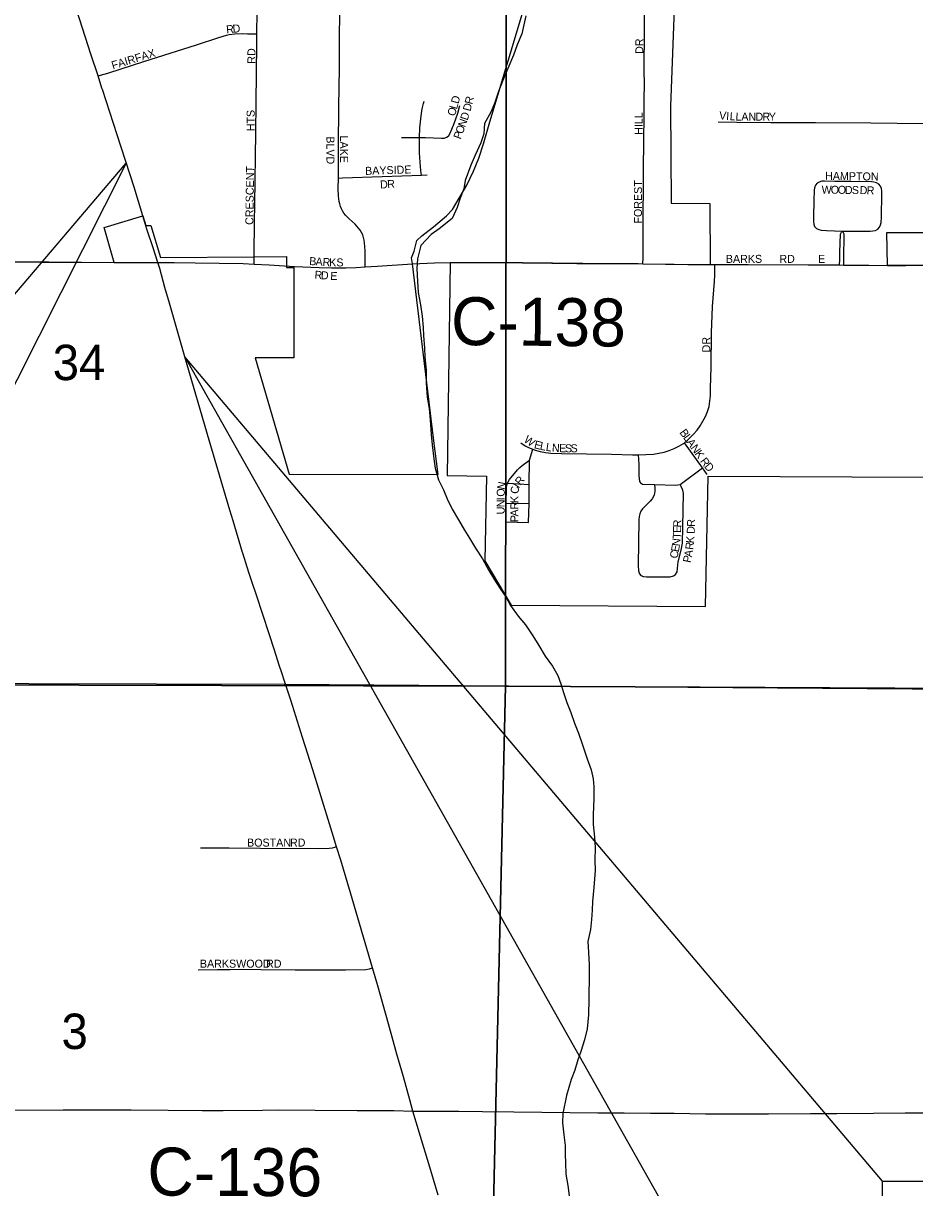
# Model space of a CAD drawing. Extents: x -97 to 34, y -21 to 22.
# Drawn here: x 6.024 to 7.079, y 16.869 to 18.248 of the extents above; entities that cross this region are included whole.
import ezdxf

# ---------------------------------------------------------------- set-up
doc = ezdxf.new("R2010")
doc.units = 0
for name, color, linetype in [('GM_X_City_Street', 7, 'Continuous'), ('GM_X_City_Street_Text', 7, 'Continuous'), ('GM_X_Corporation', 7, 'Continuous'), ('GM_X_County_Road', 7, 'Continuous'), ('GM_X_County_Road_Text', 7, 'Continuous'), ('GM_X_Minor_River', 7, 'Continuous'), ('GM_X_Section', 7, 'Continuous'), ('GM_X_Section_Text', 7, 'Continuous'), ('GM_X_State_Location', 7, 'Continuous'), ('GM_X_State_Route', 7, 'Continuous'), ('GM_X_Township', 7, 'Continuous'), ('GM_X_Township_Subdivision', 7, 'Continuous'), ('GM_X_Township_Subdivision_Text', 7, 'Continuous'), ('SH_Text', 7, 'Continuous')]:
    doc.layers.add(name, color=color, linetype=linetype)

msp = doc.modelspace()

# ---------------------------------------------------------------- linework, layer by layer
at = {"layer": 'GM_X_City_Street'}
for points in [[(6.3002, 18.2352), (6.3003, 18.2612), (6.3007, 18.2944), (6.3008, 18.3183), (6.3008, 18.331), (6.3008, 18.3347)], [(6.3966, 18.0644), (6.3966, 18.073), (6.3967, 18.1016), (6.3971, 18.1491), (6.3979, 18.1944), (6.3981, 18.2275), (6.3983, 18.2625), (6.3993, 18.3275), (6.3992, 18.3344)], [(6.1121, 18.1853), (6.1193, 18.1874), (6.1238, 18.1888), (6.1395, 18.1939), (6.1662, 18.2024), (6.19, 18.2098), (6.2285, 18.2222), (6.2552, 18.2309), (6.2642, 18.2336), (6.2673, 18.2343), (6.274, 18.2352), (6.2829, 18.2354), (6.2892, 18.2353), (6.3002, 18.2352)], [(6.2968, 17.9626), (6.2969, 17.9659), (6.2971, 17.9764), (6.2974, 18.0106), (6.2982, 18.0602), (6.2985, 18.0914), (6.2989, 18.1166), (6.2994, 18.1549), (6.2997, 18.187), (6.3, 18.2247), (6.3002, 18.2352)], [(6.4928, 18.1124), (6.4932, 18.124), (6.4947, 18.1381), (6.4959, 18.1465), (6.4972, 18.1526), (6.4981, 18.1556)], [(6.4928, 18.1124), (6.4999, 18.1124), (6.5188, 18.1116), (6.5219, 18.1118), (6.5249, 18.1129), (6.5273, 18.1148), (6.5289, 18.1175), (6.5336, 18.1292), (6.5378, 18.1411), (6.5405, 18.1502)], [(6.8463, 18.1312), (6.8681, 18.1308), (6.9086, 18.1304), (6.9615, 18.1301), (7.0268, 18.1297), (7.058, 18.1296), (7.1046, 18.1291), (7.1268, 18.1292)], [(6.4715, 18.1123), (6.4841, 18.1125), (6.4928, 18.1124)], [(6.4948, 18.068), (6.4946, 18.0697), (6.4936, 18.0779), (6.4933, 18.0832), (6.4927, 18.0944), (6.4926, 18.1087), (6.4928, 18.1124)], [(6.4283, 17.9594), (6.4284, 17.9661), (6.4284, 17.9692), (6.4282, 17.9785), (6.4276, 17.9879), (6.4271, 17.991), (6.4264, 17.9941), (6.4254, 17.9971), (6.424, 18), (6.4224, 18.0028), (6.4205, 18.0053), (6.4163, 18.01), (6.4095, 18.0164), (6.4051, 18.0207), (6.4032, 18.023), (6.4016, 18.0255), (6.4003, 18.0281), (6.3991, 18.0309), (6.3983, 18.0338), (6.3977, 18.0368), (6.3968, 18.043), (6.3965, 18.052), (6.3966, 18.0644)], [(6.3966, 18.0644), (6.4015, 18.0646), (6.4484, 18.0663), (6.4948, 18.068)], [(6.4948, 18.068), (6.5018, 18.0682)], [(6.9931, 18.0018), (7.0107, 18.0017), (7.0262, 18.0017), (7.0293, 18.0019), (7.0323, 18.0026), (7.035, 18.004), (7.037, 18.0062), (7.0383, 18.009), (7.039, 18.012), (7.0393, 18.0182), (7.0398, 18.046), (7.0397, 18.0491), (7.0393, 18.0522), (7.0381, 18.055), (7.0361, 18.0573), (7.0335, 18.0588), (7.0305, 18.0596), (7.0274, 18.06), (7.0027, 18.0604), (6.9842, 18.0604), (6.9718, 18.0607), (6.9687, 18.0606), (6.9657, 18.0598), (6.9631, 18.0583), (6.9612, 18.0559), (6.9601, 18.0531), (6.9596, 18.05), (6.9592, 18.0377), (6.959, 18.0191), (6.9589, 18.0129), (6.9592, 18.0099), (6.9603, 18.007), (6.9624, 18.0048), (6.9651, 18.0034), (6.9681, 18.0028), (6.9743, 18.0025), (6.9931, 18.0018)], [(6.9898, 17.9616), (6.99, 17.9677), (6.9903, 17.9769), (6.9909, 17.998), (6.9912, 17.999), (6.9921, 18.0004), (6.9931, 18.0018)], [(6.9949, 17.9615), (6.995, 17.9688), (6.9951, 17.9981), (6.9947, 17.999), (6.9939, 18.0005), (6.9931, 18.0018)], [(6.8062, 17.7511), (6.8076, 17.7522), (6.81, 17.7543), (6.8171, 17.7612), (6.8213, 17.766), (6.8249, 17.7712), (6.8281, 17.7766), (6.831, 17.7821), (6.8335, 17.788), (6.8353, 17.794), (6.8364, 17.8003), (6.8369, 17.8066), (6.837, 17.8159), (6.8377, 17.8408), (6.8382, 17.8813), (6.8393, 17.9125), (6.8419, 17.942), (6.8422, 17.9498), (6.8422, 17.9591), (6.8422, 17.9622)], [(6.6126, 17.7511), (6.6178, 17.7476), (6.6207, 17.7461), (6.6235, 17.7448), (6.6268, 17.7436)], [(6.6229, 17.7307), (6.6268, 17.7436)], [(6.6268, 17.7436), (6.6295, 17.7426), (6.6355, 17.7409), (6.6417, 17.7395), (6.648, 17.7389), (6.6605, 17.7385), (6.7197, 17.7376), (6.7447, 17.7369), (6.7516, 17.737)], [(6.7516, 17.737), (6.7603, 17.7371), (6.7697, 17.7378), (6.7759, 17.7387), (6.7821, 17.74), (6.7881, 17.7419), (6.794, 17.7442), (6.7996, 17.747), (6.8051, 17.7503), (6.8062, 17.7511)], [(6.8276, 17.7215), (6.8062, 17.7511)], [(6.5968, 17.7032), (6.5991, 17.7076), (6.6087, 17.7192), (6.6113, 17.722), (6.614, 17.7244), (6.6201, 17.7287), (6.6229, 17.7307)], [(6.6226, 17.7017), (6.6229, 17.7307)], [(6.7516, 17.737), (6.7523, 17.726), (6.7522, 17.7123), (6.7531, 17.7055), (6.7542, 17.7036), (6.7566, 17.7021), (6.7708, 17.7016)], [(6.801, 17.7018), (6.8276, 17.7215)], [(6.833, 17.7137), (6.8276, 17.7215)], [(6.5951, 17.6795), (6.5954, 17.6977), (6.596, 17.7009), (6.5968, 17.7032)], [(6.5968, 17.7032), (6.6226, 17.7017)], [(6.6225, 17.6792), (6.6226, 17.7017)], [(6.7708, 17.7016), (6.771, 17.6973), (6.7712, 17.6937), (6.7702, 17.6891), (6.7679, 17.6847), (6.7657, 17.6821), (6.7566, 17.6728), (6.7547, 17.6702), (6.7534, 17.6672), (6.7526, 17.6637), (6.7522, 17.6598), (6.7513, 17.6058), (6.7518, 17.5997), (6.7528, 17.5962), (6.7546, 17.5941), (6.7577, 17.593), (6.7613, 17.5925), (6.7894, 17.5926), (6.7931, 17.5935), (6.7958, 17.5954), (6.7974, 17.5985), (6.7988, 17.6102), (6.8022, 17.6241), (6.8037, 17.6324), (6.805, 17.6913), (6.8043, 17.6951), (6.8022, 17.6993), (6.801, 17.7018)], [(6.7708, 17.7016), (6.7958, 17.7011), (6.801, 17.7018)], [(6.5948, 17.6575), (6.5951, 17.6795)], [(6.5951, 17.6795), (6.6225, 17.6792)], [(6.6216, 17.6569), (6.6225, 17.6792)], [(6.5948, 17.6575), (6.6216, 17.6569)]]:
    msp.add_lwpolyline(points, dxfattribs=at)
at = {"layer": 'GM_X_Corporation'}
for points in [[(6.799, 18.4012), (6.7897, 18.1494), (6.7905, 18.0349), (6.8364, 18.0343), (6.8366, 17.9613), (6.7572, 17.9627), (6.6144, 17.964), (6.5291, 17.9646), (6.5254, 17.7123), (6.5718, 17.7118), (6.5699, 17.6115), (6.6011, 17.5588), (6.831, 17.5575), (6.8341, 17.7116), (7.0896, 17.7104)], [(5.9585, 17.9655), (6.1312, 17.9647), (6.1195, 18.006), (6.1653, 18.0199), (6.1689, 18.0082), (6.1748, 18.0082), (6.1861, 17.9703), (6.2969, 17.9712), (6.3352, 17.9715), (6.335, 17.9587), (6.3437, 17.9585), (6.3437, 17.8517), (6.2982, 17.8518), (6.3384, 17.7141), (6.5147, 17.7136), (6.5092, 17.7566), (6.4843, 17.9631), (6.4833, 17.97), (6.4861, 17.978), (6.4896, 17.9905), (6.4952, 17.9962), (6.509, 18.0066), (6.5244, 18.0199), (6.5317, 18.0274), (6.5486, 18.0561), (6.5565, 18.0726), (6.563, 18.0879), (6.5684, 18.1049), (6.5759, 18.1309), (6.618, 18.2713)], [(7.0916, 17.9612), (7.0465, 17.961), (7.0457, 18.0001), (7.0912, 18.0001)]]:
    msp.add_lwpolyline(points, dxfattribs=at)
at = {"layer": 'GM_X_County_Road'}
for points in [[(5.9585, 17.9655), (5.9769, 17.9655), (6.0046, 17.9653), (6.054, 17.9652), (6.1312, 17.9647)], [(6.1312, 17.9647), (6.1635, 17.9647), (6.1704, 17.9646), (6.1805, 17.9645), (6.1831, 17.9645)], [(6.1831, 17.9645), (6.2021, 17.9647), (6.2269, 17.9642), (6.2838, 17.9633), (6.2968, 17.9626)], [(6.2968, 17.9626), (6.3148, 17.9617), (6.3445, 17.9599)], [(6.3445, 17.9599), (6.3738, 17.9587), (6.3883, 17.9582), (6.4053, 17.9584), (6.4178, 17.9587), (6.4283, 17.9594)], [(6.4283, 17.9594), (6.4426, 17.9602), (6.4843, 17.9631)], [(6.4843, 17.9631), (6.5105, 17.9643), (6.5291, 17.9646)], [(6.5291, 17.9646), (6.6144, 17.964), (6.6491, 17.9638), (6.6787, 17.9635), (6.7031, 17.9633), (6.7277, 17.9632), (6.7516, 17.9632), (6.7571, 17.9631)], [(6.7571, 17.9631), (6.7942, 17.9625), (6.8369, 17.9622)], [(6.8369, 17.9622), (6.8422, 17.9622)], [(6.8422, 17.9622), (6.8817, 17.9622), (6.9527, 17.9617), (6.9898, 17.9616)], [(6.9898, 17.9616), (6.9949, 17.9615)], [(6.9949, 17.9615), (6.9975, 17.9615), (7.0244, 17.9612), (7.0465, 17.961)], [(7.0465, 17.961), (7.0592, 17.961), (7.0682, 17.9611), (7.0772, 17.9613), (7.0822, 17.9612), (7.0916, 17.9612)], [(5.5255, 16.961), (5.7258, 16.9614), (5.7662, 16.9615), (5.7911, 16.9615), (5.819, 16.9616), (5.8625, 16.9617), (5.8873, 16.9616), (5.9122, 16.9618), (5.9557, 16.9615), (5.9837, 16.9614), (6.0707, 16.9616), (6.1142, 16.9616), (6.1515, 16.9617), (6.195, 16.9611), (6.2354, 16.961), (6.2603, 16.9609), (6.3069, 16.9614), (6.3255, 16.9615), (6.3691, 16.9613), (6.4188, 16.9609), (6.4623, 16.9607), (6.4849, 16.9602)], [(6.4849, 16.9602), (6.4895, 16.9602), (6.4988, 16.9601), (6.5039, 16.9601)], [(6.5039, 16.9601), (6.5174, 16.9599), (6.5391, 16.9599), (6.5671, 16.9597), (6.6044, 16.9593), (6.7038, 16.9582), (6.7349, 16.9579), (6.766, 16.9577), (6.7939, 16.9575), (6.8125, 16.9573), (6.8312, 16.957), (6.9057, 16.957), (6.9555, 16.9573), (6.9866, 16.9574), (7.0301, 16.9577), (7.0674, 16.9579), (7.1202, 16.9579)]]:
    msp.add_lwpolyline(points, dxfattribs=at)
at = {"layer": 'GM_X_Minor_River'}
for points in [[(6.6186, 18.2566), (6.6162, 18.246), (6.6138, 18.2351), (6.6083, 18.2223), (6.604, 18.2098), (6.5973, 18.194), (6.5907, 18.1793), (6.586, 18.1668), (6.5812, 18.1529), (6.5769, 18.1423), (6.5695, 18.1292), (6.5686, 18.117), (6.5651, 18.1061), (6.5584, 18.0914), (6.5533, 18.0797), (6.5466, 18.0616), (6.545, 18.0518), (6.5407, 18.0405), (6.5371, 18.0295), (6.5312, 18.0167), (6.5159, 18.0044), (6.5064, 17.9977), (6.4941, 17.9846), (6.4901, 17.9688), (6.4895, 17.9574), (6.4901, 17.9422), (6.491, 17.9289), (6.4939, 17.9145), (6.4956, 17.9012), (6.4969, 17.8875), (6.4975, 17.8781), (6.4985, 17.8633), (6.4991, 17.853), (6.5004, 17.8367), (6.5005, 17.8219), (6.5018, 17.8052), (6.5039, 17.7919), (6.5052, 17.7782), (6.5065, 17.7608), (6.5075, 17.7487), (6.5095, 17.7323)], [(6.5095, 17.7323), (6.5113, 17.7213), (6.5149, 17.7072), (6.5211, 17.6954), (6.5255, 17.6847), (6.5311, 17.6725), (6.5388, 17.6599), (6.5459, 17.6477), (6.5518, 17.6381), (6.5588, 17.6263), (6.567, 17.6136), (6.5748, 17.5999), (6.5814, 17.5888), (6.5877, 17.5792), (6.5948, 17.5689), (6.6003, 17.5586), (6.6092, 17.546), (6.6182, 17.5356), (6.6267, 17.5226), (6.6338, 17.5111), (6.6415, 17.4985), (6.6501, 17.4866), (6.6564, 17.4756), (6.6597, 17.4657), (6.6629, 17.4554), (6.6669, 17.4436), (6.6717, 17.4321), (6.6761, 17.4192), (6.6808, 17.4074), (6.6856, 17.3937), (6.691, 17.3769), (6.6958, 17.364), (6.6983, 17.3533), (6.6989, 17.3438), (6.6991, 17.3298), (6.6981, 17.3112), (6.6983, 17.2995), (6.6996, 17.2843), (6.7005, 17.2722), (6.7003, 17.257), (6.7005, 17.2449), (6.6991, 17.2248), (6.6974, 17.2081), (6.6969, 17.1979), (6.696, 17.1869), (6.695, 17.1752), (6.6918, 17.1608), (6.6928, 17.1479), (6.6933, 17.1332), (6.6935, 17.1222), (6.6931, 17.0926), (6.6925, 17.074), (6.6911, 17.0574), (6.6879, 17.0445), (6.6836, 17.0306), (6.68, 17.0208), (6.6764, 17.0087), (6.6721, 16.9977), (6.6666, 16.9785), (6.6621, 16.9573), (6.6619, 16.9463), (6.6636, 16.9319), (6.665, 16.9194), (6.6652, 16.9088), (6.6655, 16.8989), (6.666, 16.8856), (6.6681, 16.872), (6.6698, 16.8598)]]:
    msp.add_lwpolyline(points, dxfattribs=at)
at = {"layer": 'GM_X_Section'}
for points in [[(5.5908, 18.4724), (6.5955, 18.4662), (6.5942, 17.463), (5.5851, 17.4654)], [(6.5955, 18.4662), (7.5986, 18.4548), (7.5928, 17.458), (6.5942, 17.463)], [(5.5851, 17.4654), (6.5942, 17.463), (6.5713, 16.4562), (5.5865, 16.4584)], [(7.5928, 17.458), (7.5768, 16.4545), (6.5713, 16.4562), (6.5942, 17.463)]]:
    msp.add_lwpolyline(points, close=True, dxfattribs=at)
at = {"layer": 'GM_X_State_Route'}
for points in [[(6.1168, 18.171), (6.1121, 18.1853), (6.1036, 18.2112), (6.0904, 18.2519), (6.0844, 18.2703), (6.0776, 18.2909), (6.0754, 18.2974), (6.0562, 18.3557), (6.0434, 18.3953)], [(6.1652, 18.0198), (6.1547, 18.0537), (6.1349, 18.1156), (6.1175, 18.1691), (6.1168, 18.171)], [(6.1708, 18.0016), (6.17, 18.004), (6.1652, 18.0198)], [(6.1966, 17.9163), (6.1912, 17.9351), (6.1851, 17.9576), (6.1831, 17.9645), (6.1769, 17.9832), (6.1708, 18.0016)], [(6.2719, 17.6587), (6.2681, 17.6715), (6.2435, 17.7544), (6.2148, 17.853), (6.1966, 17.9163)], [(6.3297, 17.4787), (6.3267, 17.4881), (6.3211, 17.5055), (6.3147, 17.5249), (6.2997, 17.5707), (6.295, 17.5846), (6.2906, 17.5978), (6.2834, 17.6203), (6.2831, 17.6213), (6.2719, 17.6587)], [(6.481, 16.9736), (6.4735, 17.0006), (6.4658, 17.0275), (6.4558, 17.0633), (6.4432, 17.1082), (6.437, 17.1296), (6.4198, 17.1887), (6.4111, 17.2184), (6.3994, 17.2571), (6.3945, 17.2729), (6.3892, 17.2897), (6.3748, 17.3372), (6.3664, 17.3639), (6.3543, 17.4024), (6.3402, 17.4467), (6.3353, 17.4617), (6.3326, 17.4701), (6.3297, 17.4787)], [(6.5035, 16.8979), (6.4977, 16.9171), (6.4849, 16.9602), (6.4826, 16.9677), (6.481, 16.9736)], [(6.5146, 16.8606), (6.5035, 16.8979)]]:
    msp.add_lwpolyline(points, dxfattribs=at)
at = {"layer": 'GM_X_Township'}
msp.add_lwpolyline([(3.5515, 17.4809), (4.0699, 17.4738), (4.7305, 17.4694), (4.9411, 17.4679), (5.2744, 17.4682), (6.3326, 17.4656), (8.1906, 17.4518), (8.5806, 17.4486), (8.6046, 17.4491), (8.6147, 18.2447), (8.6237, 19.1499), (8.6285, 19.5942), (8.6399, 20.3469), (8.639, 20.4457), (8.6444, 20.7413), (8.6434, 20.7554), (8.6417, 20.8163), (8.6417, 20.8177)], dxfattribs=at)
at = {"layer": 'GM_X_Township_Subdivision'}
for points in [[(6.7571, 17.9631), (6.7572, 17.9704), (6.7572, 18.0084), (6.7577, 18.0671), (6.7583, 18.1158), (6.7584, 18.1313), (6.7585, 18.1498), (6.7586, 18.1591), (6.7588, 18.1745), (6.7587, 18.193), (6.759, 18.238), (6.7592, 18.2795), (6.7597, 18.3115), (6.7602, 18.3432), (6.76, 18.3598), (6.7599, 18.3603)], [(6.3945, 17.2729), (6.3921, 17.2721), (6.3893, 17.2712), (6.3856, 17.2709), (6.3726, 17.2707), (6.3046, 17.271), (6.2675, 17.2712), (6.2438, 17.2712), (6.2335, 17.2712)], [(6.2308, 17.1274), (6.2536, 17.1276), (6.2684, 17.1278), (6.2816, 17.128), (6.3049, 17.1279), (6.3456, 17.1275), (6.4049, 17.1274), (6.4291, 17.1278), (6.4336, 17.1285), (6.437, 17.1296)]]:
    msp.add_lwpolyline(points, dxfattribs=at)
at = {"layer": 'SH_Text'}
for points in [[(5.5255, 17.3534), (6.1456, 18.0821), (5.5255, 16.8527)], [(7.0407, 16.8772), (6.2148, 17.853), (7.0407, 16.3891)], [(7.0407, 16.8772), (9.1549, 16.8772), (9.1549, 16.3891), (7.0407, 16.3891)]]:
    msp.add_lwpolyline(points, close=True, dxfattribs=at)

# ---------------------------------------------------------------- texts
at = {"layer": 'GM_X_City_Street_Text'}
for s, rotation, p in [('R', 5.0339, (6.2642, 18.2356)), ('D', 6.2692, (6.2719, 18.2363)), ('FAIRFAX', 16.8853, (6.1297, 18.193)), ('RD', 90, (6.2984, 18.1998)), ('L', 74.1332, (6.5368, 18.1453)), ('D', 74.3451, (6.5387, 18.1517)), ('D', 74.9239, (6.5528, 18.1429)), ('R', 75.8719, (6.555, 18.1511)), ('HTS', 90, (6.2975, 18.1198)), ('O', 72.8298, (6.5343, 18.1371)), ('D', 72.562, (6.5495, 18.1321)), ('V', 355.6683, (6.847, 18.1341)), ('I', 355.6525, (6.8553, 18.1334)), ('L', 355.8871, (6.8595, 18.1331)), ('L', 358.323, (6.8666, 18.1326)), ('A', 359.9028, (6.8735, 18.1324)), ('N', 359.9929, (6.8819, 18.1324)), ('D', 359.9929, (6.8902, 18.1324)), ('R', 359.9941, (6.8985, 18.1324)), ('Y', 359.9929, (6.906, 18.1324)), ('O', 69.535, (6.5436, 18.1159)), ('N', 70.5531, (6.5466, 18.1239)), ('BLVD', 270, (6.3825, 18.1139)), ('LAKE', 270, (6.3986, 18.1148)), ('P', 69.4567, (6.5412, 18.1097)), ('CRESCENT', 89.1935, (6.2959, 18.009)), ('BAYSIDE', 1.9081, (6.4284, 18.0682)), ('HAMPTON', 359.1689, (6.9726, 18.0624)), ('D', 2.4051, (6.4461, 18.0521)), ('R', 3.5013, (6.4546, 18.0525)), ('W', 359.2435, (6.9685, 18.0461)), ('O', 359.2495, (6.9793, 18.046)), ('O', 359.2495, (6.9876, 18.0459)), ('D', 359.2495, (6.996, 18.0457)), ('S', 359.235, (7.0043, 18.0456)), ('D', 359.1912, (7.0135, 18.0455)), ('R', 357.425, (7.0217, 18.0454)), ('BARKS', 0, (6.8552, 17.9641)), ('RD', 0, (6.9185, 17.9641)), ('E', 0, (6.9643, 17.9641)), ('B', 356.4524, (6.3619, 17.9616)), ('A', 356.4573, (6.3694, 17.9611)), ('R', 356.4742, (6.3777, 17.9606)), ('K', 358.6528, (6.3856, 17.9601)), ('S', 359.9457, (6.3942, 17.9599)), ('R', 355.065, (6.3681, 17.9455)), ('D', 355.4739, (6.3756, 17.9449)), ('E', 358.1874, (6.3869, 17.944)), ('DR', 90, (6.8367, 17.8581)), ('B', 305.5631, (6.7999, 17.7633)), ('W', 323.5437, (6.6153, 17.753)), ('E', 345.6537, (6.6276, 17.7449)), ('L', 348.4328, (6.6345, 17.7431)), ('L', 305.5694, (6.8043, 17.7572)), ('A', 305.5678, (6.8082, 17.7518)), ('L', 351.9883, (6.6417, 17.7417)), ('N', 356.3898, (6.6491, 17.7407)), ('E', 358.4363, (6.6578, 17.7401)), ('S', 359.7191, (6.6647, 17.7399)), ('S', 359.9956, (6.6714, 17.7399)), ('N', 305.5835, (6.813, 17.745)), ('K', 305.5758, (6.8179, 17.7382)), ('R', 306.2224, (6.8242, 17.7293)), ('D', 310.1419, (6.8291, 17.7227)), ('R', 51.5564, (6.6121, 17.7)), ('O', 89.6939, (6.5935, 17.6873)), ('N', 78.6901, (6.5935, 17.6951)), ('C', 84.4054, (6.6097, 17.6904)), ('I', 57.4618, (6.61, 17.6967)), ('I', 89.7098, (6.5935, 17.6831)), ('N', 89.6887, (6.5934, 17.6748)), ('K', 89.847, (6.6097, 17.6798)), ('U', 89.6939, (6.5934, 17.6664)), ('R', 90, (6.6097, 17.6723)), ('A', 90, (6.6097, 17.6639)), ('P', 90, (6.6097, 17.6573)), ('R', 88.3163, (6.8023, 17.6509)), ('R', 88.3665, (6.8186, 17.6516)), ('T', 86.6353, (6.8017, 17.6373)), ('E', 88.3163, (6.8021, 17.6443)), ('D', 87.9886, (6.8183, 17.6432)), ('E', 79.9112, (6.7994, 17.6213)), ('N', 83.2733, (6.8006, 17.6284)), ('R', 82.7448, (6.8164, 17.6241)), ('K', 85.2182, (6.8174, 17.6319)), ('C', 78.2302, (6.7978, 17.6136)), ('P', 78.7543, (6.8135, 17.6086)), ('A', 79.8309, (6.8149, 17.6153))]:
    msp.add_text(s, height=0.00947, rotation=rotation, dxfattribs=at).set_placement(p)
at = {"layer": 'GM_X_County_Road_Text'}
for s, rotation, p in [('C-138', 359.4489, (6.5297, 17.8669)), ('C-136', 359.7223, (6.1704, 16.8602))]:
    msp.add_text(s, height=0.05682, rotation=rotation, dxfattribs=at).set_placement(p)
at = {"layer": 'GM_X_Section_Text'}
for s, height, p in [('34', 0.04186, (6.0585, 17.8253)), ('3', 0.0419, (6.0689, 17.0336))]:
    msp.add_text(s, height=height, rotation=0, dxfattribs=at).set_placement(p)
at = {"layer": 'GM_X_State_Location'}
for s in ['s', 'r']:
    msp.add_text(s, height=0.000189, dxfattribs=at).set_placement((6.2978, 17.5555))
msp.add_text('423', height=0.000189, rotation=0, dxfattribs=at).set_placement((6.231, 17.5417))
at = {"layer": 'GM_X_Township_Subdivision_Text'}
for s, rotation, p in [('DR', 90, (6.7575, 18.2114)), ('HILL', 90, (6.7567, 18.1156)), ('FOREST', 90, (6.7559, 18.0106)), ('BOSTAN', 0, (6.2885, 17.2732)), ('RD', 0, (6.3393, 17.2732)), ('BARKSWOOD', 0, (6.2327, 17.1299)), ('RD', 0, (6.311, 17.1299))]:
    msp.add_text(s, height=0.00947, rotation=rotation, dxfattribs=at).set_placement(p)

doc.saveas('drawing.dxf')
